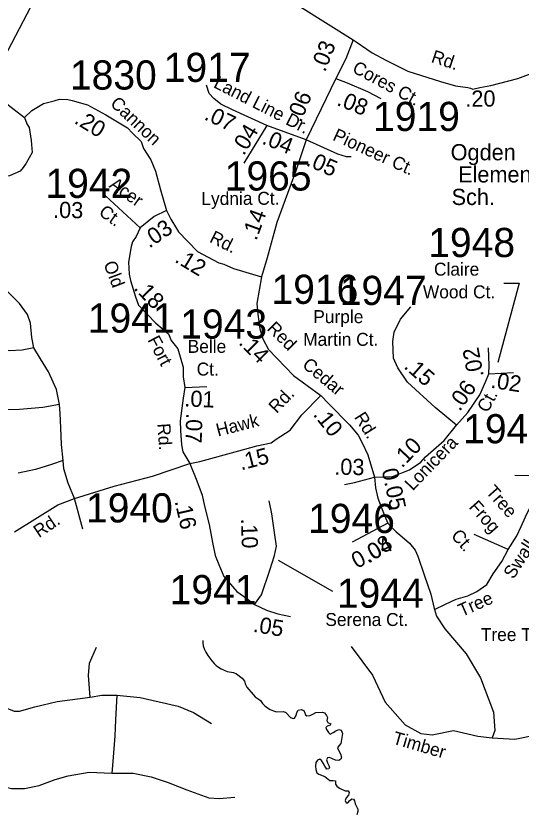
# Model space of a CAD drawing. Extents: x 1945482 to 2853149, y 66427 to 1015778.
# Drawn here: x 2356944 to 2359499, y 186623 to 190657 of the extents above; entities that cross this region are included whole.
import ezdxf

# ---------------------------------------------------------------- set-up
doc = ezdxf.new("R2010")
doc.units = 0
for name, color, linetype in [('Old_Level_10', 7, 'Continuous'), ('Old_Level_11', 7, 'Continuous'), ('Old_Level_17', 7, 'Continuous'), ('Old_Level_22', 7, 'Continuous'), ('Old_Level_32', 7, 'Continuous'), ('Old_Level_35', 7, 'Continuous'), ('Old_Level_59', 7, 'Continuous'), ('Old_Level_8', 7, 'Continuous')]:
    doc.layers.add(name, color=color, linetype=linetype)

msp = doc.modelspace()

# ---------------------------------------------------------------- linework, layer by layer
at = {"layer": 'Old_Level_11'}
for points in [[(2357095.9, 190855), (2356882.3, 190443.8)], [(2359411.7, 189305.3), (2359489.5, 189305.3), (2359381.5, 188903.2)], [(2358547.2, 187745), (2358271.7, 187900.6)]]:
    msp.add_lwpolyline(points, dxfattribs=at)
at = {"layer": 'Old_Level_32'}
for p, q in [((2358212.2, 190102.7), (2358097, 189912.7)), ((2357572.3, 189584.9), (2357396.7, 189746.6)), ((2359335.9, 188845.8), (2359460.1, 188853)), ((2357797.4, 188777.5), (2357910.1, 188781.8))]:
    msp.add_line(p, q, dxfattribs=at)
for points in [[(2356895.8, 192259.4), (2357067.9, 192030.3), (2357202.8, 191858.2), (2357492.9, 191510.5), (2357534.5, 191458.2), (2357575.3, 191403.8), (2357663.7, 191283.5), (2357722.7, 191206.4), (2357804.5, 191098.8), (2357815.7, 191088.4), (2357879.1, 191035.5), (2357937.6, 190988), (2357963.8, 190968.2), (2358649.6, 190536.2)], [(2358649.6, 190536.2), (2358612, 190439.7), (2358561.2, 190341.5)], [(2358649.6, 190536.2), (2358665.1, 190526.8), (2358745.3, 190471.3), (2358815.6, 190432.8), (2358926.7, 190378.3), (2359092.2, 190326.1), (2359167.1, 190303.4), (2359230.5, 190294.4), (2359244.1, 190292.1), (2359255.5, 190287.5), (2359290.9, 190294.8), (2359345.7, 190306.1), (2359482.7, 190341.5), (2359658.9, 190406.8)], [(2358561.2, 190341.5), (2358487.9, 190186.8), (2358411.3, 190031.1)], [(2358561.2, 190341.5), (2358618.8, 190319.6), (2358722.2, 190275.7), (2358789.4, 190239.5)], [(2356797.2, 190299.2), (2356830.5, 190271.9), (2356882, 190224.5), (2356987.3, 190144.1)], [(2358212.2, 190102.7), (2358039.8, 190182.6), (2357980.3, 190211), (2357944.2, 190239.5), (2357920.9, 190265.3), (2357908, 190306.7)], [(2356987.3, 190144.1), (2356999, 190111.3), (2357010.3, 190092), (2357019.9, 190027.5), (2357024.8, 189966.2), (2356995.8, 189913), (2356979.7, 189890.4), (2356965.2, 189871.1), (2356910.4, 189848.5), (2356850.8, 189838.9), (2356816.9, 189838.9), (2356779.9, 189856.6), (2356760.5, 189867.9), (2356714.1, 189907.7), (2356607.1, 189987.4), (2356462.3, 190100.7), (2356323.8, 190216.1), (2356286.3, 190273.9), (2356280.3, 190279.9)], [(2356987.3, 190144.1), (2357023.2, 190179), (2357082.8, 190214.5), (2357137.6, 190227.4), (2357163.3, 190235.4), (2357206.8, 190233.8), (2357227.8, 190229), (2357304.8, 190207.5), (2357398.2, 190157), (2357507.5, 190090.8), (2357533.3, 190063.4), (2357576.8, 190021.5), (2357589.6, 189987), (2357626.7, 189929.6), (2357649.3, 189871.6), (2357674.4, 189776.6), (2357705.4, 189673.2)], [(2358411.3, 190031.1), (2358212.2, 190102.7)], [(2358411.3, 190031.1), (2358359, 189874), (2358263, 189612.8), (2358215, 189433.6), (2358186.1, 189336.8)], [(2358639.4, 189944.6), (2358616.2, 189944.6), (2358572.2, 189957.6), (2358411.3, 190031.1)], [(2357705.4, 189673.2), (2357642.2, 189641.5), (2357572.3, 189584.9)], [(2357705.4, 189673.2), (2357727.6, 189628.3), (2357756.6, 189581.6), (2357766.3, 189565.4), (2357862.9, 189465.5), (2357969.3, 189407.4), (2357995, 189401), (2358045, 189378.7), (2358186.1, 189336.8)], [(2357572.3, 189584.9), (2357552, 189541.6), (2357532.6, 189514.2), (2357526.2, 189490), (2357513.3, 189411), (2357516.5, 189351.3), (2357523, 189319.1), (2357548.7, 189235.3), (2357564.3, 189193.1), (2357651.9, 189102.6), (2357715.2, 189049.1), (2357729.7, 189015.2), (2357761.9, 188973.3), (2357789.3, 188880.1), (2357789.3, 188830.1), (2357797.4, 188777.5)], [(2358186.1, 189336.8), (2358162.1, 189201.7), (2358168, 189148.8), (2358177.7, 189074.4), (2358193.4, 189023.5), (2358220.8, 188968.6), (2358348, 188837.4), (2358486.4, 188735.6)], [(2359171.9, 188587.1), (2359064.4, 188674.9), (2358925.2, 188804.7), (2358875.2, 188877.2), (2358854.3, 188925.6), (2358849.5, 189009.4), (2358857.5, 189056.2), (2358889.7, 189122.3), (2358941.3, 189185.1)], [(2359335.9, 188845.8), (2359337.7, 188888.5), (2359334.4, 188977.2)], [(2359171.9, 188587.1), (2359229.4, 188650.2), (2359290.6, 188740.5), (2359321.2, 188809.8), (2359335.9, 188845.8)], [(2357797.4, 188777.5), (2357789.3, 188723.7), (2357774.8, 188607.7), (2357776.4, 188559.3), (2357781.2, 188487.2), (2357787.7, 188451.8), (2357822.5, 188392.9)], [(2357822.5, 188392.9), (2357873.1, 188401.8), (2358071.9, 188456.9), (2358161.5, 188482.4), (2358234.6, 188497.2), (2358260.4, 188515), (2358331.3, 188561.7), (2358389.9, 188639.1), (2358486.4, 188735.6)], [(2358486.4, 188735.6), (2358526.1, 188694.4), (2358631.8, 188588.7), (2358674.9, 188535.8), (2358694.5, 188496.6), (2358723.5, 188436), (2358757.5, 188323.7)], [(2358757.5, 188323.7), (2358848.2, 188326.3), (2358935.2, 188360.2), (2358992.5, 188398.7), (2359015.1, 188426.1), (2359110.8, 188508.5), (2359171.9, 188587.1)], [(2356937, 188045.7), (2357156.1, 188182.9), (2357239.9, 188215.1), (2357439.7, 188277.7), (2357634.6, 188327.6), (2357822.5, 188392.9)], [(2357822.5, 188392.9), (2357858.6, 188305.1), (2357885.5, 188231.5), (2357897.9, 188175.5), (2357920.7, 188084.4), (2357937.2, 187993.2), (2357951.7, 187926.9), (2357970.4, 187881.3), (2357994.6, 187820.5), (2358061.5, 187744.5), (2358111.2, 187709.3), (2358150.6, 187677.9)], [(2358606.5, 188286.4), (2358656.4, 188296), (2358757.5, 188323.7)], [(2358757.5, 188323.7), (2358762.8, 188268.6), (2358774.1, 188217), (2358807.9, 188128.4), (2358825.7, 188090.7)], [(2358150.6, 187677.9), (2358185.3, 187727.5), (2358228.1, 187853.2), (2358252, 187926.9), (2358262.4, 187974.5), (2358254.1, 188030.5), (2358238.8, 188136.7), (2358225.4, 188203.6)], [(2358825.7, 188090.7), (2358645.2, 187994.6)], [(2358150.6, 187677.9), (2358212, 187649.9), (2358268.2, 187631.2), (2358332.3, 187617.8)]]:
    msp.add_lwpolyline(points, dxfattribs=at)
at = {"layer": 'Old_Level_35'}
msp.add_line((2357282.2, 188059.7), (2357239.9, 188215.1), dxfattribs=at)
for points in [[(2357033.4, 188977.6), (2357024, 189030.5), (2357017.8, 189102), (2357002.3, 189145.6), (2356961.8, 189201.6), (2356887.2, 189276.2), (2356828.1, 189332.2), (2356734.8, 189378.9)], [(2357033.4, 188977.6), (2356974.3, 188965.1), (2356909, 188962), (2356843.7, 188965.1), (2356775.3, 188980.7), (2356703.7, 188999.3), (2356622.9, 189005.6)], [(2357164, 188691.3), (2357148.4, 188766), (2357108, 188856.2), (2357067.6, 188921.6), (2357033.4, 188977.6)], [(2357164, 188691.3), (2357080, 188675.8), (2356961.8, 188666.4), (2356887.2, 188663.3), (2356825, 188666.4), (2356769, 188678.9), (2356728.6, 188685.1), (2356647.7, 188716.2)], [(2357182.6, 188408.2), (2357173.3, 188489.1), (2357170.2, 188573.1), (2357167.1, 188644.7), (2357164, 188691.3)], [(2357182.6, 188408.2), (2357123.6, 188386.4), (2357042.7, 188361.5), (2356955.6, 188342.9)], [(2357239.9, 188215.1), (2357207.5, 188293.1), (2357185.7, 188364.6), (2357182.6, 188408.2)], [(2359672.1, 188303.4), (2359609.5, 188328.8), (2359467, 188331.7)], [(2359402.3, 187896.5), (2359434.4, 187957.3), (2359477.6, 188025.8), (2359499.2, 188072.7), (2359520.8, 188123.1), (2359549.6, 188180.8), (2359558.9, 188193.9)], [(2358825.7, 188090.7), (2358867.9, 188046.6)], [(2358867.9, 188046.6), (2358885.5, 188031.1), (2358934.6, 187989.7), (2358963.1, 187953.5), (2358976, 187922.5), (2359009.6, 187829.4), (2359043.2, 187731.1), (2359058.7, 187658.6), (2359060.5, 187653.4)], [(2359434.4, 187957.3), (2359261.9, 188032.4)], [(2359060.5, 187653.4), (2359117.4, 187679.7), (2359171.4, 187704.9), (2359229, 187722.9), (2359275.9, 187744.6), (2359326.3, 187780.6), (2359358.7, 187834.7), (2359402.3, 187896.5)], [(2359060.5, 187653.4), (2359071.6, 187619.8), (2359113, 187555.2), (2359221.6, 187428.4), (2359294, 187306.8)], [(2357319.5, 187210.4), (2357310.1, 187319.3), (2357316.4, 187381.5), (2357350.6, 187462.4)], [(2358639.4, 187465.4), (2358747.1, 187321.7), (2358811.9, 187184.7), (2358912.8, 187069.3), (2358992, 187026), (2359049.7, 187018.8), (2359157.7, 187040.5), (2359280.2, 187011.6), (2359352.2, 187004.4)], [(2359294, 187306.8), (2359359.4, 187134.2), (2359366.6, 187040.5), (2359352.2, 187004.4)], [(2356849.9, 187173), (2356933.9, 187138.8), (2356961.8, 187138.8), (2357039.6, 187160.6), (2357151.5, 187188.6), (2357319.5, 187210.4)], [(2357319.5, 187210.4), (2357378.6, 187219.7), (2357453.2, 187219.7)], [(2357453.2, 187219.7), (2357447, 187095.3), (2357443.9, 187014.4), (2357434.5, 186883.7), (2357428.3, 186824.6)], [(2357453.2, 187219.7), (2357571.4, 187207.3), (2357667.8, 187185.5), (2357764.2, 187163.7), (2357841.9, 187132.6), (2357932.1, 187076.6)], [(2359352.2, 187004.4), (2359467.5, 186997.2), (2359575.5, 187018.8), (2359676.4, 187011.6), (2359748.4, 186982.8), (2359821.5, 186954.7)], [(2356694.4, 186827.7), (2356778.4, 186790.4), (2356856.1, 186762.4), (2356921.4, 186746.8), (2356986.7, 186746.8), (2357061.4, 186762.4), (2357142.2, 186793.5), (2357207.5, 186812.1), (2357313.3, 186830.8), (2357428.3, 186824.6)], [(2357428.3, 186824.6), (2357537.2, 186824.6), (2357627.3, 186805.9), (2357714.4, 186777.9), (2357807.7, 186740.6), (2357919.7, 186700.1), (2357972.5, 186697), (2358050.3, 186703.3)]]:
    msp.add_lwpolyline(points, dxfattribs=at)
at = {"layer": 'Old_Level_59'}
for points in [[(2357889, 187496.7), (2357888.5, 187484.9), (2357890.2, 187469.4), (2357897, 187450.2), (2357904, 187436.6), (2357914, 187421), (2357934.5, 187394), (2357946, 187380.6), (2357956.7, 187369.6), (2357969, 187360.7), (2357982.5, 187352.7), (2357996.5, 187346.6), (2358012.2, 187340.4), (2358044.2, 187334.3), (2358060, 187327.8), (2358088.2, 187305.3), (2358099.5, 187290.2), (2358104.2, 187274.5), (2358111.2, 187260.8), (2358144, 187222.8), (2358154.5, 187211.5), (2358168.2, 187201), (2358180.7, 187192.8), (2358190.5, 187178.3), (2358202.2, 187165.2), (2358215.7, 187155.3), (2358230.5, 187147), (2358246.2, 187139.9), (2358261.2, 187136.3), (2358297.2, 187137.6), (2358309.7, 187132.4), (2358332.5, 187106.4), (2358346, 187101.5), (2358353.5, 187103.3), (2358361.7, 187116.3), (2358364, 187132), (2358370.7, 187143.4), (2358386.7, 187148), (2358399.5, 187141.7), (2358405.2, 187130.6), (2358407.7, 187119.9), (2358415, 187115), (2358432.7, 187116.1), (2358446, 187124.4), (2358461.5, 187132.4), (2358493.7, 187134), (2358505, 187130.9), (2358514.5, 187117.3), (2358519.7, 187107), (2358516.2, 187091.1), (2358521.2, 187082.1), (2358536.2, 187075.1), (2358534, 187068.4), (2358517.5, 187062.4), (2358511.5, 187056.3), (2358514, 187045.3), (2358524.7, 187031.5), (2358533.5, 187023.1), (2358548, 187030.3), (2358562.7, 187038.9), (2358577.5, 187045.9), (2358588.2, 187042), (2358595.7, 187026.6), (2358587, 186975.5), (2358577.2, 186963.9), (2358570.5, 186953.4), (2358576.5, 186938.6), (2358586.2, 186922.8), (2358591.2, 186906.6), (2358586.7, 186895.1), (2358576.5, 186889), (2358560.5, 186890.3), (2358545.7, 186898.3), (2358529.5, 186904.8), (2358519.5, 186902.6), (2358515.5, 186892), (2358519.2, 186877.2), (2358527.2, 186863.9), (2358530, 186853.3), (2358527, 186847.2), (2358516, 186845.9), (2358506.2, 186859.9), (2358498.2, 186876), (2358490.2, 186889.7), (2358481.2, 186896.3), (2358469.7, 186891), (2358461, 186878.4), (2358458.5, 186860.4), (2358460, 186844.2), (2358465, 186827.5), (2358476.2, 186819.3), (2358506.2, 186808.2), (2358532, 186788.5), (2358548.5, 186788.6), (2358560, 186785.8), (2358561, 186769.3), (2358567, 186758.6), (2358581.2, 186749.4), (2358608.5, 186735.4), (2358625, 186735)], [(2358625, 186735), (2358630.2, 186727.9), (2358626, 186714.1), (2358614.5, 186700.1), (2358609.5, 186686.3), (2358613.5, 186674.7), (2358622.5, 186675.2), (2358633, 186686.3), (2358643.5, 186696), (2358651, 186693.9), (2358656.2, 186685.5), (2358660, 186670.6), (2358673, 186642.2), (2358674, 186630.4), (2358668.2, 186614.8)]]:
    msp.add_lwpolyline(points, dxfattribs=at)

# ---------------------------------------------------------------- texts
at = {"layer": 'Old_Level_10'}
for s, rotation, p in [('Tree', 311.4747, (2359316.8, 188246.8)), ('Frog', 311.4747, (2359231.6, 188169.8)), ('Swallow', 57.067, (2359460.3, 187803.3)), ('Ct.', 311.4747, (2359141.1, 188024.5)), ('Tree', 24.0662, (2359199.1, 187614.8)), ('Timber', 343.6862, (2358844.7, 186975.2))]:
    msp.add_text(s, height=65.62, rotation=rotation, dxfattribs=at).set_placement(p)
msp.add_text('Tree Toad Ct.', height=65.617, dxfattribs=at).set_placement((2359295.3, 187493.8))
at = {"layer": 'Old_Level_11'}
for s, height, rotation, p in [('Rd.', 65.62, 341.7438, (2359040.3, 190424.7)), ('Cores Ct.', 65.62, 331.6853, (2358640.3, 190375.7)), ('Land Line Dr.', 65.617, 332.9476, (2357938.3, 190298.1)), ('Cannon', 65.62, 316.5915, (2357416.3, 190208.7)), ('Pioneer Ct.', 65.617, 335.3568, (2358541.6, 190031.5)), ('Acer', 65.62, 324.3891, (2357410.7, 189792.9)), ('Lydnia Ct.', 65.62, 0.3077, (2357881.8, 189699.9)), ('Ct.', 65.62, 324.3891, (2357358, 189653.3)), ('Rd.', 65.62, 333.4353, (2357918.3, 189515.3)), ('Old', 65.62, 290.7838, (2357385.6, 189403.4)), ('Red', 65.62, 315.0002, (2358209.5, 189071.8)), ('Fort', 65.62, 297.4777, (2357607.6, 189018.2)), ('Cedar', 65.62, 320.2037, (2358387.6, 188883.7)), ('Rd.', 65.62, 46.1859, (2358262.4, 188642.2)), ('Ct.', 65.62, 61.3893, (2359329.8, 188645.2)), ('Hawk', 65.62, 14.2622, (2357965.4, 188528.2)), ('Rd.', 65.62, 302.0947, (2358652.4, 188627)), ('Rd.', 65.62, 273.5473, (2357659, 188593.9)), ('Lonicera', 65.62, 46.0417, (2358950.6, 188250.9)), ('Rd.', 65.62, 33.8924, (2357060.2, 188014))]:
    msp.add_text(s, height=height, rotation=rotation, dxfattribs=at).set_placement(p)
for s, p in [('Claire ', (2359058.5, 189343)), ('Wood Ct.', (2359002.4, 189228.2)), ('Purple ', (2358447.7, 189102.7)), ('Martin Ct.', (2358396.6, 188987.9)), ('Belle', (2357812.5, 188952.2)), ('Ct.', (2357857.8, 188837.4)), ('Serena Ct.', (2358508.9, 187569.9))]:
    msp.add_text(s, height=65.62, dxfattribs=at).set_placement(p)
at = {"layer": 'Old_Level_17'}
for s, rotation, p in [('.03', 68.5451, (2358507.4, 190369.8)), ('.06', 67.9044, (2358385.2, 190113.9)), ('.08', 338.1847, (2358562.1, 190207.1)), ('.20', 0.5168, (2359217.5, 190197.5)), ('.07', 334.4274, (2357891.5, 190135.9)), ('.20', 328.5525, (2357233.6, 190117.6)), ('.04', 59.521, (2358096.5, 189946.7)), ('.04', 338.1872, (2358183.9, 190012.2)), ('.05', 336.3559, (2358407.1, 189902.5)), ('.03', 358.9087, (2357130.9, 189635.8)), ('.14', 69.9284, (2358159.8, 189516.8)), ('.03', 34.534, (2357618.3, 189479.3)), ('.12', 329.036, (2357742.1, 189414.9)), ('.18', 314.0763, (2357536, 189276.6)), ('.14', 315.0002, (2358066.5, 188999.3)), ('.02', 100.6996, (2359310.8, 188835.3)), ('.15', 318.6913, (2358901.8, 188878.2)), ('.02', 351.1582, (2359342.6, 188776)), ('.06', 54.6374, (2359188.7, 188652.4)), ('.01', 357.6125, (2357794.3, 188681.3)), ('.10', 308.6436, (2358444, 188638.7)), ('.07', 268.4933, (2357805.2, 188648)), ('.10', 46.0417, (2358896.7, 188366)), ('.15', 14.2622, (2358082.4, 188357.3)), ('.03', 358.9392, (2358553.5, 188335.8)), ('0.05', 282.3324, (2358793.4, 188359.1)), ('.16', 282.7171, (2357746, 188201)), ('.10', 271.9751, (2358081.6, 188113.6)), ('0.04', 28.0319, (2358668.3, 187858.2)), ('.08', 33.0557, (2358728.6, 187884.7)), ('.05', 350.1862, (2358140, 187541.1))]:
    msp.add_text(s, height=82.02, rotation=rotation, dxfattribs=at).set_placement(p)
at = {"layer": 'Old_Level_22'}
for s, p in [('Ogden', (2359142.9, 189926.8)), ('Elementary', (2359180.5, 189814.6)), ('Sch.', (2359147.5, 189700.4))]:
    msp.add_text(s, height=82.02, dxfattribs=at).set_placement(p)
at = {"layer": 'Old_Level_8'}
for s, p in [('1917', (2357691.3, 190323.3)), ('1830', (2357216.7, 190284.8)), ('1919', (2358750.3, 190075)), ('1965', (2357999.9, 189773.7)), ('1942', (2357092.8, 189736.2)), ('1948', (2359029.5, 189437)), ('1916', (2358236.5, 189200.1)), ('1947', (2358581.9, 189194.6)), ('1941', (2357307.1, 189054.4)), ('1943', (2357774.9, 189024.1)), ('1945', (2359206.3, 188494.5)), ('1940', (2357298, 188094)), ('1946', (2358421.6, 188040.6)), ('1941', (2357721.2, 187680.3)), ('1944', (2358567.2, 187662.3))]:
    msp.add_text(s, height=147.64, dxfattribs=at).set_placement(p)

doc.saveas('drawing.dxf')
